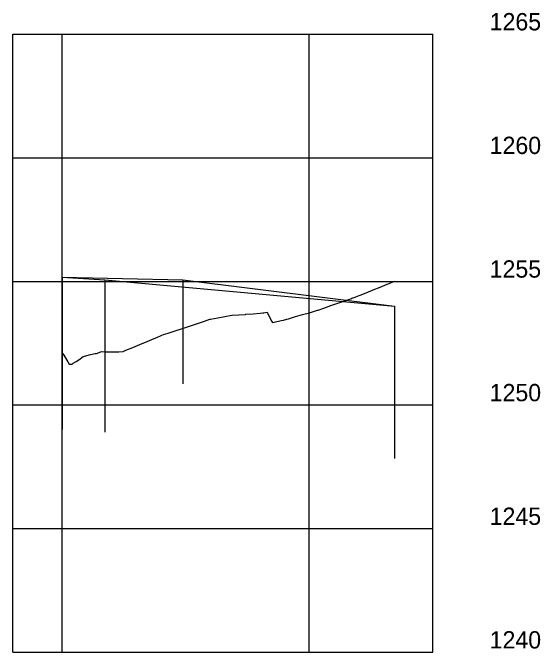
# Model space of a CAD drawing. Extents: x -70 to 701944, y -4 to 666871.
# Drawn here: x 666900.8 to 667114.3, y 659113.3 to 659371.9 of the extents above; entities that cross this region are included whole.
import ezdxf

# ---------------------------------------------------------------- set-up
doc = ezdxf.new("R2010")
doc.units = 0
for name, color, linetype in [('R_Axis', 7, 'Continuous'), ('R_Axis Annot', 7, 'Continuous'), ('R_Exist Surface', 7, 'Continuous'), ('R_Grid', 7, 'Continuous'), ('R_Proposed Road', 7, 'Continuous'), ('R_Vert Alg', 7, 'Continuous')]:
    doc.layers.add(name, color=color, linetype=linetype)

msp = doc.modelspace()

# ---------------------------------------------------------------- linework, layer by layer
at = {"layer": 'R_Axis'}
for p, q in [((666900.8, 659113.26), (666900.8, 659363.28)), ((667070.8, 659113.26), (667070.8, 659363.28)), ((666900.8, 659113.26), (667070.8, 659113.26))]:
    msp.add_line(p, q, dxfattribs=at)
at = {"layer": 'R_Exist Surface'}
msp.add_lwpolyline([(666920.8, 659234.11), (666921.04, 659234.08), (666923.15, 659230.68), (666923.65, 659229.71), (666923.66, 659229.71), (666924.87, 659229.81), (666925.3, 659230.11), (666926.52, 659230.85), (666927.55, 659231.46), (666929.27, 659232.89), (666929.39, 659232.92), (666930.72, 659233.26), (666932.25, 659233.66), (666934.1, 659234.13), (666934.72, 659234.06), (666935.11, 659234.21), (666936.7, 659234.83), (666937.97, 659234.8), (666940.83, 659234.74), (666942.33, 659234.71), (666943.69, 659234.8), (666945.54, 659234.94), (666946.55, 659235.36), (666949.41, 659236.55), (666952.27, 659237.74), (666955.13, 659238.92), (666957.99, 659240.09), (666959.05, 659240.53), (666960.85, 659241.32), (666961.19, 659241.48), (666961.74, 659241.72), (666962.69, 659242.01), (666963.71, 659242.34), (666966.57, 659243.27), (666969.43, 659244.2), (666972.29, 659245.13), (666975.15, 659246.07), (666978.01, 659247.01), (666978.36, 659247.12), (666980.53, 659247.97), (666980.87, 659248.03), (666983.73, 659248.51), (666986.59, 659249.03), (666989.45, 659249.58), (666989.53, 659249.59), (666992.31, 659249.73), (666994.92, 659249.9), (666995.17, 659249.92), (666998.03, 659250.16), (667000.89, 659250.44), (667001.99, 659250.56), (667002.36, 659250.52), (667003.72, 659250.73), (667003.75, 659250.66), (667003.84, 659250.47), (667004.58, 659249.05), (667005.66, 659247.01), (667005.93, 659246.56), (667006.61, 659246.71), (667009.47, 659247.36), (667010.31, 659247.55), (667011.77, 659247.93), (667012.33, 659248.12), (667015.16, 659249.08), (667015.19, 659249.09), (667018.05, 659249.84), (667020.91, 659250.58), (667020.95, 659250.59), (667023.36, 659251.35), (667023.77, 659251.49), (667024.1, 659251.6), (667024.34, 659251.67), (667026.63, 659252.46), (667029.49, 659253.45), (667032.36, 659254.43), (667035.22, 659255.4), (667037.62, 659256.22), (667038.08, 659256.4), (667039.33, 659256.88), (667039.67, 659257.04), (667040.94, 659257.47), (667041.35, 659257.61), (667043.8, 659258.61), (667046.66, 659259.78), (667049.52, 659260.95), (667052.38, 659262.1), (667053.14, 659262.41), (667054.63, 659263.05), (667055.24, 659263.28)], dxfattribs=at)
at = {"layer": 'R_Grid'}
for p, q in [((666900.8, 659363.28), (667070.8, 659363.28)), ((666900.8, 659363.26), (667070.8, 659363.26)), ((666920.8, 659113.26), (666920.8, 659363.28)), ((667020.8, 659113.26), (667020.8, 659363.28)), ((666900.8, 659313.26), (667070.8, 659313.26)), ((666900.8, 659263.26), (667070.8, 659263.26)), ((666900.8, 659213.26), (667070.8, 659213.26)), ((666900.8, 659163.26), (667070.8, 659163.26))]:
    msp.add_line(p, q, dxfattribs=at)
at = {"layer": 'R_Proposed Road'}
for p, q in [((666920.8, 659264.96), (666920.8, 659203.35)), ((666938.01, 659263.86), (666938.01, 659202.25)), ((666969.69, 659263.86), (666969.69, 659221.77)), ((667055.23, 659253.16), (667055.23, 659191.55))]:
    msp.add_line(p, q, dxfattribs=at)
msp.add_lwpolyline([(666920.8, 659264.96), (666938.01, 659263.86), (667055.23, 659253.16)], dxfattribs=at)
at = {"layer": 'R_Vert Alg'}
for p, q in [((666920.8, 659264.96), (666969.69, 659263.86)), ((666969.69, 659263.86), (667055.23, 659253.16))]:
    msp.add_line(p, q, dxfattribs=at)

# ---------------------------------------------------------------- texts
at = {"layer": 'R_Axis Annot'}
for s, p in [('1265', (667093.8, 659364.78)), ('1265', (667093.8, 659364.76)), ('1260', (667093.8, 659314.76)), ('1255', (667093.8, 659264.76)), ('1250', (667093.8, 659214.76)), ('1245', (667093.8, 659164.76)), ('1240', (667093.8, 659114.76))]:
    msp.add_text(s, height=7, dxfattribs=at).set_placement(p)
at = {"layer": 'R_Vert Alg'}
for p in [(666920.76, 659264.91), (666969.65, 659263.81), (667055.19, 659253.11)]:
    msp.add_text('+', height=0.1, dxfattribs=at).set_placement(p)

doc.saveas('drawing.dxf')
